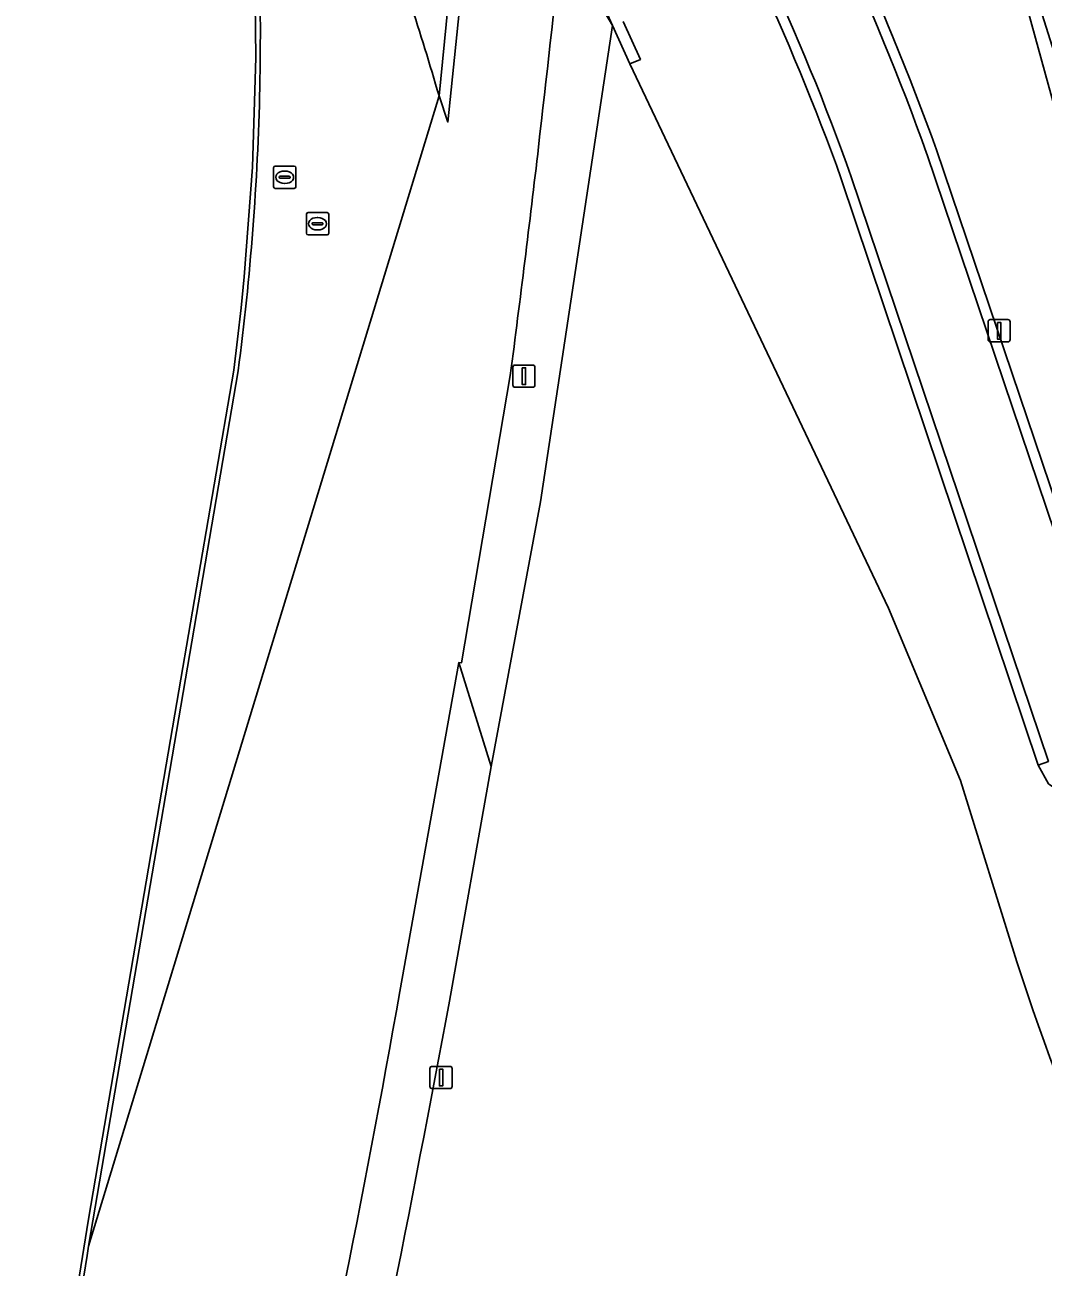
# Model space of a CAD drawing. Extents: x 155018 to 156648, y 383979 to 385733.
# Drawn here: x 155997.1 to 156042.8, y 384559.4 to 384615 of the extents above; entities that cross this region are included whole.
import ezdxf

# ---------------------------------------------------------------- set-up
doc = ezdxf.new("R2010")
doc.units = 0
for name, color, linetype in [('IMGEO_Berm_groen', 7, 'Continuous'), ('IMGEO_Berm_open', 7, 'Continuous'), ('IMGEO_Erf', 7, 'Continuous'), ('IMGEO_Groenvoorziening', 7, 'Continuous'), ('IMGEO_Lichtmast', 7, 'Continuous'), ('IMGEO_Lijnafwatering', 7, 'Continuous'), ('IMGEO_Muur', 7, 'Continuous'), ('IMGEO_Rijbaan_lokaal_gesloten', 7, 'Continuous'), ('IMGEO_Rijbaan_lokaal_open', 7, 'Continuous'), ('IMGEO_Rijbaan_regionaal_gesloten', 7, 'Continuous'), ('IMGEO_Rioolput', 7, 'Continuous'), ('IMGEO_Verkeersbordpaal', 7, 'Continuous'), ('IMGEO_Voetpad_gesloten', 7, 'Continuous')]:
    doc.layers.add(name, color=color, linetype=linetype)

msp = doc.modelspace()

# ---------------------------------------------------------------- linework, layer by layer
at = {"layer": 'IMGEO_Berm_groen'}
for points in [[(156015.704, 384611.865), (156016.569, 384620.56)], [(156021.187, 384618.893), (156023.479, 384615.013), (156023.018, 384616.033)], [(156023.479, 384615.013), (156021.187, 384618.893)], [(156018.898, 384599.339), (156016.717, 384586.464), (156016.591, 384586.47), (156018.044, 384581.818), (156020.257, 384593.667), (156023.479, 384615.013)], [(156016.17, 384571.294), (156018.044, 384581.818), (156016.591, 384586.47), (156013.946, 384571.729)]]:
    msp.add_lwpolyline(points, dxfattribs=at)
for centre, radius, start, end in [((155839.104, 384560.045), 184.046, 16.3533, 19.09036), ((155271.496, 384696.636), 753.711, 353.366903, 354.079594), ((155293.432, 384694.128), 731.633, 352.555934, 353.363555), ((155441.867, 384672.804), 580.939, 347.208622, 349.980377), ((155081.225, 384744.643), 950.879, 347.788926, 349.496016)]:
    msp.add_arc(centre, radius, start, end, dxfattribs=at)
at = {"layer": 'IMGEO_Berm_open'}
for points in [[(156037.566, 384609.257), (156046.371, 384583.172), (156046.817, 384583.353), (156044.746, 384589.479), (156044.085, 384591.433), (156037.998, 384609.437)], [(156033.726, 384608.149), (156042.557, 384581.872), (156043.013, 384582.04), (156034.175, 384608.227)]]:
    msp.add_lwpolyline(points, dxfattribs=at)
for centre, radius, start, end in [((155920.601, 384566.969), 124.842, 19.88753, 29.76293), ((155922.455, 384567.754), 122.364, 19.82662, 29.86644), ((155928.12, 384570.069), 112.262, 19.82835, 30.26477), ((155931.26, 384571.718), 109.199, 19.53201, 30.33099)]:
    msp.add_arc(centre, radius, start, end, dxfattribs=at)
at = {"layer": 'IMGEO_Erf'}
msp.add_lwpolyline([(155997.147, 384542.576), (155999.932, 384559.9), (156000, 384560.32), (156006.702, 384599.539)], dxfattribs=at)
for centre, radius, start, end in [((155891.75, 384614.691), 115.949, 358.78633, 1.88902), ((155891.793, 384614.712), 115.907, 352.47775, 358.77522)]:
    msp.add_arc(centre, radius, start, end, dxfattribs=at)
at = {"layer": 'IMGEO_Groenvoorziening'}
for points in [[(156038.705, 384625.184), (156039.453, 384623.917), (156040.312, 384622.174), (156046.585, 384599.357), (156048.473, 384592.812), (156049.764, 384593.226), (156042.109, 384617.505), (156040.701, 384622.21), (156028.116, 384666.901)], [(156037.998, 384609.437), (156044.085, 384591.433), (156047.902, 384592.727), (156047.939, 384592.641), (156048.473, 384592.812), (156046.585, 384599.357), (156040.312, 384622.174)], [(156041.599, 384573.059), (156039.066, 384581.181), (156035.845, 384588.908), (156024.26, 384613.299), (156023.479, 384615.013), (156020.257, 384593.667), (156018.044, 384581.818), (156016.17, 384571.294)], [(156023.956, 384615.194), (156024.731, 384613.496), (156024.26, 384613.299), (156035.845, 384588.908), (156039.066, 384581.181), (156041.599, 384573.059)], [(156048.129, 384566.166), (156043.387, 384580.784), (156043.017, 384581.039), (156042.557, 384581.872), (156033.726, 384608.149)]]:
    msp.add_lwpolyline(points, dxfattribs=at)
for centre, radius, start, end in [((155920.601, 384566.969), 124.842, 19.88753, 29.76293), ((155928.12, 384570.069), 112.262, 19.82835, 30.26477), ((156146.924, 384606.989), 110.655, 197.85629, 210.34658), ((156146.924, 384606.989), 110.655, 197.85629, 210.34658), ((155081.225, 384744.643), 950.879, 347.788926, 349.496016)]:
    msp.add_arc(centre, radius, start, end, dxfattribs=at)
at = {"layer": 'IMGEO_Lichtmast'}
for p, q in [((156040.305, 384600.939), (156040.305, 384601.739)), ((156040.305, 384601.739), (156040.305, 384600.939)), ((156040.405, 384601.839), (156041.195, 384601.839)), ((156041.195, 384601.839), (156040.405, 384601.839)), ((156041.295, 384601.739), (156041.295, 384600.939)), ((156041.295, 384600.939), (156041.295, 384601.739)), ((156041.195, 384600.839), (156040.405, 384600.839)), ((156040.405, 384600.839), (156041.195, 384600.839)), ((156019.012, 384598.903), (156019.012, 384599.703)), ((156019.012, 384599.703), (156019.012, 384598.903)), ((156019.112, 384599.803), (156019.902, 384599.803)), ((156019.902, 384599.803), (156019.112, 384599.803)), ((156020.002, 384599.703), (156020.002, 384598.903)), ((156020.002, 384598.903), (156020.002, 384599.703)), ((156019.902, 384598.803), (156019.112, 384598.803)), ((156019.112, 384598.803), (156019.902, 384598.803))]:
    msp.add_line(p, q, dxfattribs=at)
for points in [[(156040.725, 384601.714), (156040.875, 384601.714), (156040.875, 384600.964), (156040.725, 384600.964), (156040.725, 384601.714)], [(156019.432, 384599.678), (156019.582, 384599.678), (156019.582, 384598.928), (156019.432, 384598.928), (156019.432, 384599.678)]]:
    msp.add_lwpolyline(points, dxfattribs=at)
for centre, start, end in [((156040.405, 384601.739), 90, 180), ((156040.405, 384601.739), 90, 180), ((156041.195, 384601.739), 0, 90), ((156041.195, 384601.739), 360, 90), ((156040.405, 384600.939), 180, 270), ((156040.405, 384600.939), 180, 270), ((156041.195, 384600.939), 270, 0), ((156041.195, 384600.939), 270, 0), ((156019.112, 384599.703), 90, 180), ((156019.112, 384599.703), 90, 180), ((156019.902, 384599.703), 0, 90), ((156019.902, 384599.703), 360, 90), ((156019.112, 384598.903), 180, 270), ((156019.112, 384598.903), 180, 270), ((156019.902, 384598.903), 270, 0), ((156019.902, 384598.903), 270, 0)]:
    msp.add_arc(centre, 0.1, start, end, dxfattribs=at)
at = {"layer": 'IMGEO_Lijnafwatering'}
for points in [[(156006.979, 384603.753), (156007.341, 384608.662), (156007.493, 384613.582), (156007.436, 384618.504), (156007.327, 384620.195), (156007.16, 384621.881), (156006.934, 384623.56)], [(156003.868, 384584.154), (156006.504, 384599.569), (156006.679, 384600.962), (156006.838, 384602.357), (156006.979, 384603.753)], [(156000.523, 384564.587), (156003.868, 384584.154)], [(155997.335, 384544.995), (156000, 384561.53), (156000.523, 384564.587)]]:
    msp.add_lwpolyline(points, dxfattribs=at)
at = {"layer": 'IMGEO_Muur'}
msp.add_lwpolyline([(156023.018, 384616.033), (156023.479, 384615.013), (156024.26, 384613.299), (156024.731, 384613.496), (156023.956, 384615.194)], dxfattribs=at)
at = {"layer": 'IMGEO_Rijbaan_lokaal_gesloten'}
msp.add_lwpolyline([(156006.702, 384599.539), (156000, 384560.32), (156015.704, 384611.865)], dxfattribs=at)
for centre, radius, start, end in [((155839.104, 384560.045), 184.046, 16.3533, 19.09036), ((155891.75, 384614.691), 115.949, 358.78633, 1.88902), ((155891.793, 384614.712), 115.907, 352.47775, 358.77522)]:
    msp.add_arc(centre, radius, start, end, dxfattribs=at)
at = {"layer": 'IMGEO_Rijbaan_lokaal_open'}
msp.add_lwpolyline([(156016.569, 384620.56), (156015.704, 384611.865), (156016.1, 384610.686), (156017.111, 384620.551)], dxfattribs=at)
at = {"layer": 'IMGEO_Rijbaan_regionaal_gesloten'}
for points in [[(156021.187, 384618.893), (156017.519, 384625.103), (156017.111, 384620.551), (156016.1, 384610.686), (156015.704, 384611.865), (156000, 384560.32), (155999.932, 384559.9), (155997.147, 384542.576)], [(156016.591, 384586.47), (156016.717, 384586.464), (156018.898, 384599.339)], [(156013.946, 384571.729), (156016.591, 384586.47)]]:
    msp.add_lwpolyline(points, dxfattribs=at)
for centre, radius, start, end in [((155271.496, 384696.636), 753.711, 353.366903, 354.079594), ((155293.432, 384694.128), 731.633, 352.555934, 353.363555), ((155441.867, 384672.804), 580.939, 347.208622, 349.980377)]:
    msp.add_arc(centre, radius, start, end, dxfattribs=at)
at = {"layer": 'IMGEO_Rioolput'}
for p, q in [((156008.289, 384607.788), (156008.289, 384608.64)), ((156008.364, 384608.714), (156009.216, 384608.714)), ((156008.548, 384608.208), (156008.548, 384608.22)), ((156008.591, 384608.257), (156008.989, 384608.257)), ((156008.777, 384608.494), (156008.802, 384608.494)), ((156009.032, 384608.22), (156009.032, 384608.208)), ((156009.29, 384608.64), (156009.29, 384607.788)), ((156009.216, 384607.714), (156008.364, 384607.714)), ((156008.986, 384608.171), (156008.588, 384608.171)), ((156008.8, 384607.934), (156008.775, 384607.934)), ((156009.762, 384605.706), (156009.762, 384606.558)), ((156009.837, 384606.632), (156010.689, 384606.632)), ((156010.763, 384606.558), (156010.763, 384605.706)), ((156010.021, 384606.126), (156010.021, 384606.138)), ((156010.459, 384606.089), (156010.061, 384606.089)), ((156010.064, 384606.175), (156010.462, 384606.175)), ((156010.25, 384606.412), (156010.275, 384606.412)), ((156010.505, 384606.138), (156010.505, 384606.126)), ((156010.689, 384605.632), (156009.837, 384605.632)), ((156010.273, 384605.852), (156010.248, 384605.852))]:
    msp.add_line(p, q, dxfattribs=at)
for points in [[(156008.289, 384607.788), (156008.289, 384608.64)], [(156008.364, 384608.714), (156009.216, 384608.714)], [(156009.29, 384608.64), (156009.29, 384607.788)], [(156009.216, 384607.714), (156008.364, 384607.714)], [(156009.762, 384605.706), (156009.762, 384606.558)], [(156009.837, 384606.632), (156010.689, 384606.632)], [(156010.763, 384606.558), (156010.763, 384605.706)], [(156010.689, 384605.632), (156009.837, 384605.632)]]:
    msp.add_lwpolyline(points, dxfattribs=at)
for centre, radius, start, end in [((156008.366, 384608.638), 0.0765, 91.552, 178.448), ((156008.366, 384608.638), 0.0765, 91.552, 178.448), ((156008.588, 384608.217), 0.0403, 85.8775, 175.7526), ((156008.585, 384608.207), 0.0366, 178.938, 274.7102), ((156008.989, 384608.214), 0.043, 264.8664, 352.4533), ((156008.993, 384608.219), 0.0386, 1.7309, 96.639), ((156009.214, 384608.638), 0.0765, 1.552, 88.448), ((156009.214, 384608.638), 0.0765, 1.552, 88.448), ((156008.366, 384607.79), 0.0765, 181.552, 268.448), ((156008.366, 384607.79), 0.0765, 181.552, 268.448), ((156009.214, 384607.79), 0.0765, 271.552, 358.448), ((156009.214, 384607.79), 0.0765, 271.552, 358.448), ((156009.839, 384606.556), 0.0765, 91.552, 178.448), ((156009.839, 384606.556), 0.0765, 91.552, 178.448), ((156010.687, 384606.556), 0.0765, 1.552, 88.448), ((156010.687, 384606.556), 0.0765, 1.552, 88.448), ((156010.061, 384606.135), 0.0403, 85.8775, 175.7526), ((156010.058, 384606.125), 0.0366, 178.938, 274.7102), ((156010.462, 384606.132), 0.043, 264.8664, 352.4533), ((156010.466, 384606.137), 0.0386, 1.7309, 96.639), ((156009.839, 384605.708), 0.0765, 181.552, 268.448), ((156009.839, 384605.708), 0.0765, 181.552, 268.448), ((156010.687, 384605.708), 0.0765, 271.552, 358.448), ((156010.687, 384605.708), 0.0765, 271.552, 358.448)]:
    msp.add_arc(centre, radius, start, end, dxfattribs=at)
for centre, major_axis, ratio, start_param, end_param in [((156008.776, 384608.214), (-0.387, 0.002), 0.722429, 4.712389, 7.853982), ((156008.801, 384608.214), (-0.39, 0.002), 0.717154, 1.570796, 4.712389), ((156010.249, 384606.132), (-0.387, 0.002), 0.722429, 4.712389, 7.853982), ((156010.274, 384606.132), (-0.39, 0.002), 0.717154, 1.570796, 4.712389)]:
    msp.add_ellipse(centre, major_axis=major_axis, ratio=ratio, start_param=start_param, end_param=end_param, dxfattribs=at)
at = {"layer": 'IMGEO_Verkeersbordpaal'}
for p, q in [((156015.3, 384567.48), (156015.3, 384568.28)), ((156015.3, 384568.28), (156015.3, 384567.48)), ((156015.4, 384568.38), (156016.19, 384568.38)), ((156016.19, 384568.38), (156015.4, 384568.38)), ((156016.29, 384568.28), (156016.29, 384567.48)), ((156016.29, 384567.48), (156016.29, 384568.28)), ((156016.19, 384567.38), (156015.4, 384567.38)), ((156015.4, 384567.38), (156016.19, 384567.38))]:
    msp.add_line(p, q, dxfattribs=at)
msp.add_lwpolyline([(156015.72, 384568.255), (156015.87, 384568.255), (156015.87, 384567.505), (156015.72, 384567.505), (156015.72, 384568.255)], dxfattribs=at)
for centre, start, end in [((156015.4, 384568.28), 90, 180), ((156015.4, 384568.28), 90, 180), ((156016.19, 384568.28), 0, 90), ((156016.19, 384568.28), 360, 90), ((156015.4, 384567.48), 180, 270), ((156015.4, 384567.48), 180, 270), ((156016.19, 384567.48), 270, 0), ((156016.19, 384567.48), 270, 0)]:
    msp.add_arc(centre, 0.1, start, end, dxfattribs=at)
at = {"layer": 'IMGEO_Voetpad_gesloten'}
for points in [[(156051.407, 384567.531), (156046.892, 384581.803), (156047.074, 384582.468), (156046.817, 384583.353), (156046.371, 384583.172), (156037.566, 384609.257)], [(156034.175, 384608.227), (156043.013, 384582.04), (156042.557, 384581.872), (156043.017, 384581.039), (156043.387, 384580.784), (156048.129, 384566.166)]]:
    msp.add_lwpolyline(points, dxfattribs=at)
for centre, radius, start, end in [((155922.455, 384567.754), 122.364, 19.82662, 29.86644), ((155931.26, 384571.718), 109.199, 19.53201, 30.33099)]:
    msp.add_arc(centre, radius, start, end, dxfattribs=at)

doc.saveas('drawing.dxf')
